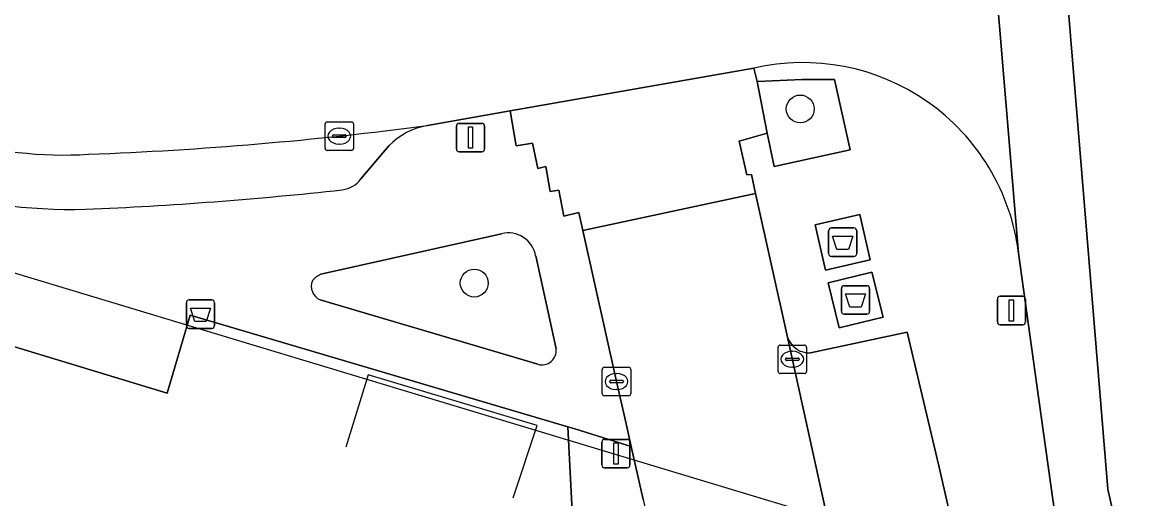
# Model space of a CAD drawing. Extents: x 161772 to 163126, y 383092 to 383917.
# Drawn here: x 163034.89 to 163073.97, y 383750.03 to 383766.77 of the extents above; entities that cross this region are included whole.
import ezdxf

# ---------------------------------------------------------------- set-up
doc = ezdxf.new("R2010")
doc.units = 0
for name, color, linetype in [('IMGEO_Afval_apart_plaats', 7, 'Continuous'), ('IMGEO_Afvalbak', 7, 'Continuous'), ('IMGEO_Boom', 7, 'Continuous'), ('IMGEO_Erf', 7, 'Continuous'), ('IMGEO_Groenvoorziening', 7, 'Continuous'), ('IMGEO_Hek', 7, 'Continuous'), ('IMGEO_Kolk', 7, 'Continuous'), ('IMGEO_Lichtmast', 7, 'Continuous'), ('IMGEO_Pand_vergunning_verleend', 7, 'Continuous'), ('IMGEO_Parkeervlak_open', 7, 'Continuous'), ('IMGEO_Rijbaan_lokaal_gesloten', 7, 'Continuous'), ('IMGEO_Rijbaan_lokaal_open', 7, 'Continuous'), ('IMGEO_Voetpad_gesloten', 7, 'Continuous'), ('IMGEO_Voetpad_open', 7, 'Continuous')]:
    doc.layers.add(name, color=color, linetype=linetype)

msp = doc.modelspace()

# ---------------------------------------------------------------- linework, layer by layer
at = {"layer": 'IMGEO_Afval_apart_plaats'}
for p, q in [((163063.24, 383758.643), (163063.24, 383759.443)), ((163063.24, 383759.443), (163063.24, 383758.643)), ((163063.34, 383759.543), (163064.13, 383759.543)), ((163064.13, 383759.543), (163063.34, 383759.543)), ((163064.23, 383759.443), (163064.23, 383758.643)), ((163064.23, 383758.643), (163064.23, 383759.443)), ((163064.13, 383758.543), (163063.34, 383758.543)), ((163063.34, 383758.543), (163064.13, 383758.543)), ((163063.691, 383756.616), (163063.691, 383757.416)), ((163063.691, 383757.416), (163063.691, 383756.616)), ((163063.791, 383757.516), (163064.581, 383757.516)), ((163064.581, 383757.516), (163063.791, 383757.516)), ((163064.681, 383757.416), (163064.681, 383756.616)), ((163064.681, 383756.616), (163064.681, 383757.416)), ((163064.581, 383756.516), (163063.791, 383756.516)), ((163063.791, 383756.516), (163064.581, 383756.516))]:
    msp.add_line(p, q, dxfattribs=at)
for points in [[(163063.383, 383759.257), (163064.087, 383759.257), (163063.938, 383758.787), (163063.532, 383758.787), (163063.383, 383759.257)], [(163063.834, 383757.23), (163064.538, 383757.23), (163064.389, 383756.76), (163063.983, 383756.76), (163063.834, 383757.23)]]:
    msp.add_lwpolyline(points, dxfattribs=at)
for centre, start, end in [((163063.34, 383759.443), 90, 180), ((163063.34, 383759.443), 90, 180), ((163064.13, 383759.443), 0, 90), ((163064.13, 383759.443), 360, 90), ((163063.34, 383758.643), 180, 270), ((163063.34, 383758.643), 180, 270), ((163064.13, 383758.643), 270, 0), ((163064.13, 383758.643), 270, 0), ((163063.791, 383757.416), 90, 180), ((163063.791, 383757.416), 90, 180), ((163064.581, 383757.416), 0, 90), ((163064.581, 383757.416), 360, 90), ((163063.791, 383756.616), 180, 270), ((163063.791, 383756.616), 180, 270), ((163064.581, 383756.616), 270, 0), ((163064.581, 383756.616), 270, 0)]:
    msp.add_arc(centre, 0.1, start, end, dxfattribs=at)
at = {"layer": 'IMGEO_Afvalbak'}
for p, q in [((163040.659, 383756.116), (163040.659, 383756.916)), ((163040.659, 383756.916), (163040.659, 383756.116)), ((163040.759, 383757.016), (163041.549, 383757.016)), ((163041.549, 383757.016), (163040.759, 383757.016)), ((163041.649, 383756.916), (163041.649, 383756.116)), ((163041.649, 383756.116), (163041.649, 383756.916)), ((163041.549, 383756.016), (163040.759, 383756.016)), ((163040.759, 383756.016), (163041.549, 383756.016))]:
    msp.add_line(p, q, dxfattribs=at)
msp.add_lwpolyline([(163040.802, 383756.73), (163041.506, 383756.73), (163041.357, 383756.26), (163040.951, 383756.26), (163040.802, 383756.73)], dxfattribs=at)
for centre, start, end in [((163040.759, 383756.916), 90, 180), ((163040.759, 383756.916), 90, 180), ((163041.549, 383756.916), 0, 90), ((163041.549, 383756.916), 360, 90), ((163040.759, 383756.116), 180, 270), ((163040.759, 383756.116), 180, 270), ((163041.549, 383756.116), 270, 0), ((163041.549, 383756.116), 270, 0)]:
    msp.add_arc(centre, 0.1, start, end, dxfattribs=at)
at = {"layer": 'IMGEO_Boom'}
for centre in [(163062.242, 383763.725), (163050.78, 383757.607)]:
    msp.add_circle(centre, 0.489, dxfattribs=at)
at = {"layer": 'IMGEO_Erf'}
msp.add_lwpolyline([(163054.074, 383752.563), (163040.787, 383756.483), (163039.985, 383753.745), (163019.985, 383759.807), (163020.797, 383762.578), (163016.082, 383764.401), (163013.98, 383765.416), (163010.874, 383766.947), (163002.358, 383757.69), (163001.626, 383755.298), (163000, 383749.985), (162991.799, 383723.184), (162995.718, 383721.946), (162998.032, 383721.23), (163000, 383720.632), (163033.251, 383710.535), (163036.754, 383709.471), (163046.723, 383710.772), (163054.86, 383737.291)], close=True, dxfattribs=at)
at = {"layer": 'IMGEO_Groenvoorziening'}
msp.add_lwpolyline([(163061.084, 383762.876), (163061.321, 383761.698), (163063.996, 383762.285), (163063.447, 383764.76), (163062.315, 383764.762), (163060.734, 383764.69)], close=True, dxfattribs=at)
for points in [[(163051.742, 383759.343), (163045.389, 383757.926), (163045.22, 383757.832), (163045.092, 383757.694)], [(163053.658, 383755.303), (163052.94, 383758.561)], [(163045.361, 383757.021), (163053.014, 383754.754)]]:
    msp.add_lwpolyline(points, dxfattribs=at)
for centre, radius, start, end in [((163051.977, 383758.395), 0.977, 9.8044, 103.9262), ((163045.566, 383757.493), 0.515, 157.0294, 246.544), ((163053.157, 383755.238), 0.505, 253.5055, 7.3887)]:
    msp.add_arc(centre, radius, start, end, dxfattribs=at)
at = {"layer": 'IMGEO_Hek'}
msp.add_lwpolyline([(163052.144, 383750.064), (163052.996, 383752.604), (163047.051, 383754.39), (163046.268, 383751.843)], dxfattribs=at)
at = {"layer": 'IMGEO_Kolk'}
for p, q in [((163045.534, 383762.344), (163045.534, 383763.196)), ((163045.609, 383763.27), (163046.461, 383763.27)), ((163046.535, 383763.196), (163046.535, 383762.344)), ((163045.793, 383762.764), (163045.793, 383762.776)), ((163045.836, 383762.813), (163046.234, 383762.813)), ((163046.022, 383763.05), (163046.047, 383763.05)), ((163046.277, 383762.776), (163046.277, 383762.764)), ((163046.231, 383762.727), (163045.833, 383762.727)), ((163046.045, 383762.49), (163046.02, 383762.49)), ((163046.461, 383762.27), (163045.609, 383762.27)), ((163061.463, 383754.505), (163061.463, 383755.357)), ((163061.538, 383755.431), (163062.39, 383755.431)), ((163062.464, 383755.357), (163062.464, 383754.505)), ((163061.722, 383754.925), (163061.722, 383754.937)), ((163061.765, 383754.974), (163062.163, 383754.974)), ((163061.951, 383755.211), (163061.976, 383755.211)), ((163062.206, 383754.937), (163062.206, 383754.925)), ((163055.283, 383753.723), (163055.283, 383754.575)), ((163055.358, 383754.649), (163056.21, 383754.649)), ((163056.284, 383754.575), (163056.284, 383753.723)), ((163062.16, 383754.888), (163061.762, 383754.888)), ((163061.974, 383754.651), (163061.949, 383754.651)), ((163055.542, 383754.143), (163055.542, 383754.155)), ((163055.585, 383754.192), (163055.983, 383754.192)), ((163055.771, 383754.429), (163055.796, 383754.429)), ((163056.026, 383754.155), (163056.026, 383754.143)), ((163062.39, 383754.431), (163061.538, 383754.431)), ((163055.98, 383754.106), (163055.582, 383754.106)), ((163055.794, 383753.869), (163055.769, 383753.869)), ((163056.21, 383753.649), (163055.358, 383753.649))]:
    msp.add_line(p, q, dxfattribs=at)
for points in [[(163045.534, 383762.344), (163045.534, 383763.196)], [(163045.609, 383763.27), (163046.461, 383763.27)], [(163046.535, 383763.196), (163046.535, 383762.344)], [(163046.461, 383762.27), (163045.609, 383762.27)], [(163061.463, 383754.505), (163061.463, 383755.357)], [(163061.538, 383755.431), (163062.39, 383755.431)], [(163062.464, 383755.357), (163062.464, 383754.505)], [(163055.283, 383753.723), (163055.283, 383754.575)], [(163055.358, 383754.649), (163056.21, 383754.649)], [(163056.284, 383754.575), (163056.284, 383753.723)], [(163062.39, 383754.431), (163061.538, 383754.431)], [(163056.21, 383753.649), (163055.358, 383753.649)]]:
    msp.add_lwpolyline(points, dxfattribs=at)
for centre, radius, start, end in [((163045.611, 383763.194), 0.0765, 91.552, 178.448), ((163045.611, 383763.194), 0.0765, 91.552, 178.448), ((163046.459, 383763.194), 0.0765, 1.552, 88.448), ((163046.459, 383763.194), 0.0765, 1.552, 88.448), ((163045.833, 383762.773), 0.0403, 85.8775, 175.7526), ((163045.83, 383762.763), 0.0366, 178.938, 274.7102), ((163046.234, 383762.77), 0.043, 264.8664, 352.4533), ((163046.238, 383762.775), 0.0386, 1.7309, 96.639), ((163045.611, 383762.346), 0.0765, 181.552, 268.448), ((163045.611, 383762.346), 0.0765, 181.552, 268.448), ((163046.459, 383762.346), 0.0765, 271.552, 358.448), ((163046.459, 383762.346), 0.0765, 271.552, 358.448), ((163061.54, 383755.355), 0.0765, 91.552, 178.448), ((163061.54, 383755.355), 0.0765, 91.552, 178.448), ((163062.388, 383755.355), 0.0765, 1.552, 88.448), ((163062.388, 383755.355), 0.0765, 1.552, 88.448), ((163061.762, 383754.934), 0.0403, 85.8775, 175.7526), ((163061.759, 383754.924), 0.0366, 178.938, 274.7102), ((163062.163, 383754.931), 0.043, 264.8664, 352.4533), ((163062.167, 383754.936), 0.0386, 1.7309, 96.639), ((163055.36, 383754.573), 0.0765, 91.552, 178.448), ((163055.36, 383754.573), 0.0765, 91.552, 178.448), ((163056.208, 383754.573), 0.0765, 1.552, 88.448), ((163056.208, 383754.573), 0.0765, 1.552, 88.448), ((163055.582, 383754.152), 0.0403, 85.8775, 175.7526), ((163055.579, 383754.142), 0.0366, 178.938, 274.7102), ((163055.983, 383754.149), 0.043, 264.8664, 352.4533), ((163055.987, 383754.154), 0.0386, 1.7309, 96.639), ((163061.54, 383754.507), 0.0765, 181.552, 268.448), ((163061.54, 383754.507), 0.0765, 181.552, 268.448), ((163062.388, 383754.507), 0.0765, 271.552, 358.448), ((163062.388, 383754.507), 0.0765, 271.552, 358.448), ((163055.36, 383753.725), 0.0765, 181.552, 268.448), ((163055.36, 383753.725), 0.0765, 181.552, 268.448), ((163056.208, 383753.725), 0.0765, 271.552, 358.448), ((163056.208, 383753.725), 0.0765, 271.552, 358.448)]:
    msp.add_arc(centre, radius, start, end, dxfattribs=at)
for centre, major_axis, ratio, start_param, end_param in [((163046.021, 383762.77), (-0.387, 0.002), 0.722429, 4.712389, 7.853982), ((163046.046, 383762.77), (-0.39, 0.002), 0.717154, 1.570796, 4.712389), ((163061.95, 383754.931), (-0.387, 0.002), 0.722429, 4.712389, 7.853982), ((163061.975, 383754.931), (-0.39, 0.002), 0.717154, 1.570796, 4.712389), ((163055.77, 383754.149), (-0.387, 0.002), 0.722429, 4.712389, 7.853982), ((163055.795, 383754.149), (-0.39, 0.002), 0.717154, 1.570796, 4.712389)]:
    msp.add_ellipse(centre, major_axis=major_axis, ratio=ratio, start_param=start_param, end_param=end_param, dxfattribs=at)
at = {"layer": 'IMGEO_Lichtmast'}
for p, q in [((163050.254, 383763.219), (163051.044, 383763.219)), ((163051.044, 383763.219), (163050.254, 383763.219)), ((163050.154, 383762.319), (163050.154, 383763.119)), ((163050.154, 383763.119), (163050.154, 383762.319)), ((163051.144, 383763.119), (163051.144, 383762.319)), ((163051.144, 383762.319), (163051.144, 383763.119)), ((163051.044, 383762.219), (163050.254, 383762.219)), ((163050.254, 383762.219), (163051.044, 383762.219)), ((163069.174, 383756.246), (163069.174, 383757.046)), ((163069.174, 383757.046), (163069.174, 383756.246)), ((163069.274, 383757.146), (163070.064, 383757.146)), ((163070.064, 383757.146), (163069.274, 383757.146)), ((163070.164, 383757.046), (163070.164, 383756.246)), ((163070.164, 383756.246), (163070.164, 383757.046)), ((163070.064, 383756.146), (163069.274, 383756.146)), ((163069.274, 383756.146), (163070.064, 383756.146)), ((163055.266, 383751.218), (163055.266, 383752.018)), ((163055.266, 383752.018), (163055.266, 383751.218)), ((163055.366, 383752.118), (163056.156, 383752.118)), ((163056.156, 383752.118), (163055.366, 383752.118)), ((163056.256, 383752.018), (163056.256, 383751.218)), ((163056.256, 383751.218), (163056.256, 383752.018)), ((163056.156, 383751.118), (163055.366, 383751.118)), ((163055.366, 383751.118), (163056.156, 383751.118))]:
    msp.add_line(p, q, dxfattribs=at)
for points in [[(163050.574, 383763.094), (163050.724, 383763.094), (163050.724, 383762.344), (163050.574, 383762.344), (163050.574, 383763.094)], [(163069.594, 383757.021), (163069.744, 383757.021), (163069.744, 383756.271), (163069.594, 383756.271), (163069.594, 383757.021)], [(163055.686, 383751.993), (163055.836, 383751.993), (163055.836, 383751.243), (163055.686, 383751.243), (163055.686, 383751.993)]]:
    msp.add_lwpolyline(points, dxfattribs=at)
for centre, start, end in [((163050.254, 383763.119), 90, 180), ((163050.254, 383763.119), 90, 180), ((163051.044, 383763.119), 0, 90), ((163051.044, 383763.119), 360, 90), ((163050.254, 383762.319), 180, 270), ((163050.254, 383762.319), 180, 270), ((163051.044, 383762.319), 270, 0), ((163051.044, 383762.319), 270, 0), ((163069.274, 383757.046), 90, 180), ((163069.274, 383757.046), 90, 180), ((163070.064, 383757.046), 0, 90), ((163070.064, 383757.046), 360, 90), ((163069.274, 383756.246), 180, 270), ((163069.274, 383756.246), 180, 270), ((163070.064, 383756.246), 270, 0), ((163070.064, 383756.246), 270, 0), ((163055.366, 383752.018), 90, 180), ((163055.366, 383752.018), 90, 180), ((163056.156, 383752.018), 0, 90), ((163056.156, 383752.018), 360, 90), ((163055.366, 383751.218), 180, 270), ((163055.366, 383751.218), 180, 270), ((163056.156, 383751.218), 270, 0), ((163056.156, 383751.218), 270, 0)]:
    msp.add_arc(centre, 0.1, start, end, dxfattribs=at)
at = {"layer": 'IMGEO_Pand_vergunning_verleend'}
msp.add_lwpolyline([(162993.909, 383721.134), (163001.45, 383746.157), (163009.166, 383743.831), (163009.809, 383745.965), (163011.405, 383745.484), (163016.15, 383761.229), (163023.626, 383758.976), (163024.262, 383761.086), (163067.776, 383747.972), (163075.772, 383712.068), (163041.89, 383704.522), (162999.381, 383717.505), (162999.921, 383719.274)], close=True, dxfattribs=at)
at = {"layer": 'IMGEO_Parkeervlak_open'}
for points in [[(163046.794, 383761.269), (163047.776, 383762.427)], [(163061.795, 383755.705), (163071.42, 383712.031)], [(163072.175, 383713.174), (163075.638, 383713.962), (163067.121, 383751.185), (163066.005, 383755.889), (163062.598, 383755.154)]]:
    msp.add_lwpolyline(points, dxfattribs=at)
for centre, radius, start, end in [((163032.194, 383892.282), 130.248, 272.20921, 277.47475), ((163049.565, 383760.67), 2.508, 99.8122, 135.5174), ((163036.367, 383776.803), 14.697, 253.9691, 273.3095), ((163046.025, 383761.829), 0.952, 277, 323.9158), ((163036.611, 383778.703), 18.507, 252.8612, 271.5578), ((163031.761, 383891.142), 131.049, 272.34119, 276.29992), ((163062.569, 383755.973), 0.819, 199.0662, 272.0198)]:
    msp.add_arc(centre, radius, start, end, dxfattribs=at)
at = {"layer": 'IMGEO_Rijbaan_lokaal_gesloten'}
for points in [[(163035.835, 383895.391), (163029.938, 383908.925), (163026.266, 383908.58), (163035.593, 383887.297), (163056.031, 383834.862), (163062.551, 383814.048), (163069.289, 383789.816), (163071.01, 383775.264), (163073.059, 383750.369), (163083.63, 383703.586), (163083.798, 383702.842)], [(163074.588, 383732.527), (163077.705, 383718.643), (163078.646, 383714.535), (163080.708, 383705.533), (163083.63, 383703.586), (163073.059, 383750.369), (163071.01, 383775.264), (163069.289, 383789.816), (163062.551, 383814.048), (163056.031, 383834.862), (163035.593, 383887.297)], [(163064.189, 383799.678), (163065.055, 383796.776), (163065.596, 383794.656), (163066.097, 383792.526), (163066.56, 383790.388), (163066.983, 383788.241), (163067.367, 383786.087), (163067.712, 383783.926), (163068.017, 383781.759), (163068.566, 383774.754), (163069.92, 383758.657), (163070.564, 383754.019), (163071.122, 383750), (163071.327, 383748.735)], [(163069.92, 383758.657), (163068.566, 383774.754)], [(163049.138, 383763.141), (163052.042, 383763.664), (163060.617, 383765.154)]]:
    msp.add_lwpolyline(points, dxfattribs=at)
for centre, radius, start, end in [((163062.343, 383757.717), 7.635, 7.0754, 103.0655), ((163032.194, 383892.282), 130.248, 272.20921, 277.47475), ((163036.367, 383776.803), 14.697, 253.9691, 273.3095)]:
    msp.add_arc(centre, radius, start, end, dxfattribs=at)
at = {"layer": 'IMGEO_Rijbaan_lokaal_open'}
msp.add_lwpolyline([(163061.084, 383762.876), (163060.734, 383764.69), (163060.617, 383765.154), (163052.042, 383763.664), (163052.252, 383762.433), (163052.829, 383762.526), (163053.011, 383761.63), (163053.295, 383761.708), (163053.453, 383760.825), (163053.75, 383760.87), (163053.932, 383759.963), (163054.458, 383760.083), (163054.599, 383759.452), (163060.672, 383760.759), (163060.525, 383761.418), (163060.367, 383761.405), (163060.094, 383762.59)], close=True, dxfattribs=at)
for points in [[(163061.795, 383755.705), (163060.672, 383760.759), (163054.599, 383759.452), (163055.787, 383754.145), (163056.075, 383752.869), (163056.3, 383751.871), (163056.723, 383750), (163059.927, 383735.811), (163065.529, 383710.968)], [(163064.761, 383709.748), (163060.106, 383708.691), (163049.207, 383706.274), (163050.408, 383700.367), (163071.865, 383705.205), (163072.899, 383705.44), (163071.42, 383712.031), (163061.795, 383755.705)]]:
    msp.add_lwpolyline(points, dxfattribs=at)
at = {"layer": 'IMGEO_Voetpad_gesloten'}
for points in [[(163064.339, 383760.021), (163062.765, 383759.659), (163063.132, 383758.065), (163064.706, 383758.427)], [(163064.765, 383757.996), (163063.219, 383757.616), (163063.607, 383756.036), (163065.153, 383756.416)]]:
    msp.add_lwpolyline(points, close=True, dxfattribs=at)
at = {"layer": 'IMGEO_Voetpad_open'}
for points in [[(163010.874, 383766.947), (163013.98, 383765.416), (163016.082, 383764.401), (163020.797, 383762.578), (163019.985, 383759.807), (163039.985, 383753.745), (163040.787, 383756.483), (163054.074, 383752.563), (163054.312, 383752.493), (163056.3, 383751.871), (163056.075, 383752.869), (163055.787, 383754.145), (163054.599, 383759.452), (163054.458, 383760.083), (163053.932, 383759.963), (163053.75, 383760.87), (163053.453, 383760.825), (163053.295, 383761.708), (163053.011, 383761.63), (163052.829, 383762.526), (163052.252, 383762.433), (163052.042, 383763.664), (163049.138, 383763.141)], [(163060.617, 383765.154), (163060.734, 383764.69), (163062.315, 383764.762), (163063.447, 383764.76), (163063.996, 383762.285), (163061.321, 383761.698), (163061.084, 383762.876), (163060.094, 383762.59), (163060.367, 383761.405), (163060.525, 383761.418), (163060.672, 383760.759), (163061.795, 383755.705)], [(163047.776, 383762.427), (163046.794, 383761.269)], [(163045.092, 383757.694), (163045.22, 383757.832), (163045.389, 383757.926), (163051.742, 383759.343)], [(163052.94, 383758.561), (163053.658, 383755.303)], [(163071.327, 383748.735), (163071.122, 383750), (163070.564, 383754.019), (163069.92, 383758.657)], [(163053.014, 383754.754), (163045.361, 383757.021)], [(163062.598, 383755.154), (163066.005, 383755.889), (163067.121, 383751.185), (163075.638, 383713.962), (163078.646, 383714.535), (163077.705, 383718.643), (163074.588, 383732.527)], [(163056.723, 383750), (163056.3, 383751.871), (163054.312, 383752.493), (163054.074, 383752.563), (163054.86, 383737.291), (163046.723, 383710.772), (163048.194, 383710.651), (163053.98, 383711.94), (163058.146, 383712.871), (163058.904, 383709.452)]]:
    msp.add_lwpolyline(points, dxfattribs=at)
for points in [[(163063.132, 383758.065), (163062.765, 383759.659), (163064.339, 383760.021), (163064.706, 383758.427)], [(163063.219, 383757.616), (163064.765, 383757.996), (163065.153, 383756.416), (163063.607, 383756.036)]]:
    msp.add_lwpolyline(points, close=True, dxfattribs=at)
for centre, radius, start, end in [((163062.343, 383757.717), 7.635, 7.0754, 103.0655), ((163049.565, 383760.67), 2.508, 99.8122, 135.5174), ((163046.025, 383761.829), 0.952, 277, 323.9158), ((163036.611, 383778.703), 18.507, 252.8612, 271.5578), ((163031.761, 383891.142), 131.049, 272.34119, 276.29992), ((163051.977, 383758.395), 0.977, 9.8044, 103.9262), ((163045.566, 383757.493), 0.515, 157.0294, 246.544), ((163062.569, 383755.973), 0.819, 199.0662, 272.0198), ((163053.157, 383755.238), 0.505, 253.5055, 7.3887)]:
    msp.add_arc(centre, radius, start, end, dxfattribs=at)

doc.saveas('drawing.dxf')
